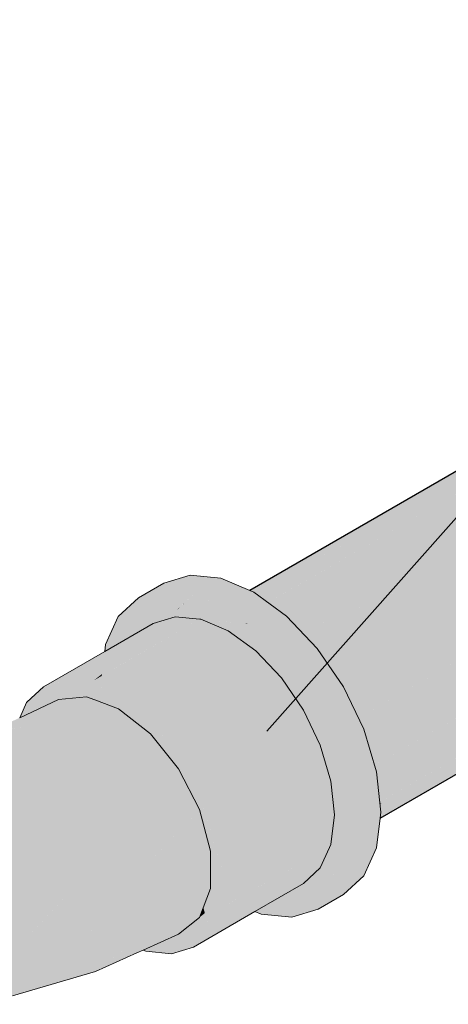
# Model space of a CAD drawing. Header units: millimetres. Extents: x 2 to 902, y -447 to 199.
# Tile 333 of 656: x 69.052 to 69.251, y 95.843 to 96.299. Entities that reach past the tile are written whole.
import ezdxf

# ---------------------------------------------------------------- set-up
doc = ezdxf.new("R2010")
doc.units = ezdxf.units.MM
doc.header["$MEASUREMENT"] = 0
for name, color, linetype, lineweight in [('AF-Condutos', 4, 'Continuous', 25), ('AF-Conexões', 9, 'Continuous', 18), ('AF-Textos conduto', 7, 'Continuous', 9)]:
    doc.layers.add(name, color=color, linetype=linetype, lineweight=lineweight)

msp = doc.modelspace()

# ---------------------------------------------------------------- hatches: boundary and pattern name
at = {"layer": 'AF-Condutos', "linetype": 'Continuous'}
for points in [[(69.25817, 96.08481), (69.16028, 96.03384), (69.16018, 96.03379), (69.16061, 96.03361), (69.16687, 96.02904), (69.16871, 96.03016), (69.16687, 96.02904), (69.16727, 96.02875), (69.16928, 96.02992), (69.25853, 96.08144), (69.16727, 96.02875), (69.16871, 96.02769), (69.25974, 96.07017), (69.17024, 96.02841), (69.16871, 96.02769), (69.17585, 96.02249), (69.18102, 96.01703), (69.18223, 96.01784), (69.18102, 96.01703), (69.18171, 96.01631), (69.18317, 96.01715), (69.26063, 96.06187), (69.18171, 96.01631), (69.18291, 96.01504), (69.262, 96.04903), (69.18445, 96.0157), (69.18291, 96.01504), (69.19005, 96.00749), (69.19595, 95.99887), (69.19727, 95.99987), (69.19595, 95.99887), (69.19683, 95.99758), (69.19852, 95.99855), (69.26339, 96.03601), (69.19683, 95.99758), (69.19776, 95.99622), (69.26467, 96.02405), (69.36782, 96.06694), (69.35577, 96.08934), (69.33932, 96.1073), (69.32132, 96.11769), (69.30486, 96.11874), (69.25747, 96.09138), (69.15876, 96.03439), (69.13573, 96.02106), (69.16018, 96.03379)], [(69.19887, 95.99669), (69.20225, 95.98965), (69.20913, 95.97532), (69.21122, 95.97653), (69.36782, 96.06694)], [(69.20978, 95.97395), (69.37338, 96.04395), (69.36782, 96.06694), (69.20913, 95.97532)], [(69.21898, 95.95481), (69.37338, 96.04395), (69.2104, 95.97422), (69.20978, 95.97395), (69.21015, 95.97319), (69.2116, 95.97016), (69.21658, 95.95342)], [(69.21695, 95.95217), (69.3715, 96.02436), (69.37338, 96.04395), (69.21658, 95.95342)], [(69.16871, 96.02769), (69.15161, 96.01971), (69.1696, 96.00932)], [(69.14531, 96.02011), (69.13609, 96.02102), (69.13699, 96.02064)], [(69.31689, 95.98739), (69.21914, 95.9288), (69.31854, 95.98618), (69.36249, 96.01156), (69.3715, 96.02436), (69.30731, 95.99438), (69.21728, 95.95233), (69.21695, 95.95217), (69.21703, 95.95191), (69.21749, 95.95037), (69.22095, 95.93872), (69.22123, 95.93778), (69.22095, 95.93872), (69.21749, 95.95037), (69.21887, 95.93738), (69.21899, 95.9363), (69.22128, 95.93763), (69.31272, 95.99042), (69.21899, 95.9363), (69.21907, 95.93553)], [(69.19776, 95.99622), (69.20225, 95.98965), (69.19887, 95.99669)], [(69.2197, 95.92959), (69.31689, 95.98739), (69.22002, 95.93604), (69.2191, 95.93525), (69.21949, 95.93161), (69.2192, 95.92929)], [(69.31689, 95.98739), (69.2197, 95.92958), (69.21975, 95.92916)], [(69.22002, 95.93604), (69.21907, 95.93553), (69.2191, 95.93528)], [(69.21975, 95.92916), (69.2197, 95.92958), (69.2192, 95.92929), (69.21914, 95.9288)]]:
    msp.add_hatch(color=151, dxfattribs=at).paths.add_polyline_path(points)
at = {"layer": 'AF-Conexões', "linetype": 'Continuous'}
for points in [[(69.09194, 96.00925), (69.13358, 96.03329), (69.14522, 96.02657), (69.16406, 96.01569), (69.14882, 96.02681), (69.14698, 96.02759), (69.15734, 96.03357), (69.14698, 96.02759), (69.14882, 96.02681), (69.16406, 96.01569), (69.19982, 95.96336), (69.20443, 95.9203), (69.20571, 95.90836), (69.20736, 95.922), (69.20571, 95.90836), (69.19982, 95.89536), (69.16406, 95.88432), (69.17827, 95.88292), (69.19047, 95.88668), (69.20225, 95.89348), (69.2116, 95.90216), (69.21749, 95.91517), (69.21914, 95.9288), (69.20938, 95.92316), (69.21914, 95.9288), (69.2077, 95.92481), (69.21914, 95.9288), (69.21949, 95.93161), (69.20571, 95.94356), (69.21949, 95.93161), (69.21749, 95.95037), (69.2116, 95.97016), (69.19047, 95.98285), (69.17827, 96.00069), (69.19047, 95.98285), (69.2116, 95.97016), (69.20225, 95.98965), (69.19005, 96.00749), (69.17585, 96.02249), (69.16061, 96.03361), (69.15876, 96.03439), (69.14537, 96.04009), (69.13116, 96.0415), (69.11938, 96.0347), (69.13116, 96.0415), (69.11896, 96.03773), (69.10718, 96.03093), (69.09783, 96.02225)], [(69.10934, 95.86774), (69.12573, 95.87511), (69.1354, 95.88284), (69.14054, 95.8962), (69.13974, 95.89411), (69.14054, 95.89462), (69.13974, 95.89411), (69.1372, 95.8875), (69.14049, 95.87642), (69.14054, 95.88741), (69.14054, 95.89314), (69.14054, 95.88741), (69.14049, 95.87642), (69.14054, 95.87653), (69.14542, 95.88727), (69.14609, 95.8928), (69.14054, 95.91107), (69.14054, 95.90283), (69.14397, 95.89435), (69.14054, 95.90283), (69.14054, 95.89983), (69.14216, 95.89567), (69.14125, 95.89802), (69.14054, 95.89983), (69.14054, 95.89839), (69.14054, 95.89684), (69.14074, 95.8967), (69.14054, 95.89684), (69.14054, 95.91356), (69.13103, 95.90378), (69.14054, 95.91356), (69.1354, 95.93286), (69.11733, 95.91377), (69.12393, 95.90896), (69.11733, 95.91377), (69.10881, 95.90478), (69.1354, 95.93286), (69.12574, 95.95174), (69.09279, 95.9197), (69.12574, 95.95174), (69.11272, 95.96795), (69.09521, 95.94495), (69.11272, 95.96795), (69.0979, 95.97952), (69.07728, 95.95509), (69.0979, 95.97952), (69.08691, 95.98363), (69.08309, 95.98506), (69.07061, 95.97923), (69.08309, 95.98506), (69.07006, 95.98388), (69.05213, 95.97539), (69.04653, 95.97274), (69.04421, 95.97212), (69.04102, 95.96916), (69.04996, 95.97059), (69.05049, 95.97177), (69.05172, 95.97449), (69.05154, 95.97409), (69.06527, 95.97779), (69.05154, 95.97409), (69.05049, 95.97177), (69.04996, 95.97059), (69.0532, 95.9711), (69.06629, 95.96599), (69.05597, 95.97002), (69.0532, 95.9711), (69.05057, 95.9694), (69.036, 95.95994), (69.05269, 95.95146), (69.036, 95.95994), (69.03318, 95.94768), (69.06517, 95.93962), (69.03318, 95.94768), (69.03477, 95.96002), (69.00808, 95.9616), (68.99444, 95.96676), (68.98353, 95.97089), (68.97388, 95.97877), (68.97623, 95.97613), (68.98519, 95.96831), (68.98815, 95.96781), (69.00626, 95.95575), (69.01458, 95.93983), (69.04196, 95.92895), (69.06875, 95.92233), (69.04196, 95.92895), (69.01458, 95.93983), (69.00939, 95.94976), (69.00626, 95.95575), (68.99997, 95.95746), (69.00626, 95.95575), (68.99144, 95.96562), (68.98815, 95.96781), (68.98708, 95.96799), (68.98836, 95.96695), (68.98936, 95.96613), (68.99323, 95.96296), (68.98936, 95.96613), (68.98836, 95.96695), (68.98708, 95.96799), (68.98519, 95.96831), (68.98123, 95.97176), (68.97623, 95.97613), (68.97775, 95.97441), (68.98031, 95.97211), (68.97775, 95.97441), (68.97953, 95.97241), (68.98099, 95.97077), (68.98282, 95.96871), (68.98439, 95.96844), (68.98282, 95.96871), (68.98328, 95.96818), (68.98394, 95.96744), (68.98609, 95.96692), (68.9829, 95.96769), (68.99053, 95.96002), (68.98394, 95.96744), (68.97769, 95.96895), (68.97863, 95.96723), (68.98221, 95.96062), (68.97863, 95.96723), (68.97769, 95.96895), (68.97453, 95.96971), (68.97361, 95.96994), (68.97749, 95.96097), (68.98343, 95.92933), (68.9885, 95.94903), (68.98631, 95.94055), (68.98619, 95.94006), (68.98343, 95.92933), (68.9889, 95.93355), (68.98923, 95.9338), (68.99454, 95.93789), (68.99702, 95.93979), (69.02066, 95.91384), (69.05313, 95.90727), (69.02066, 95.91384), (68.99702, 95.93979), (68.98343, 95.92933), (69.00547, 95.90307), (68.98343, 95.92933), (68.97749, 95.96097), (68.96395, 95.97502), (68.96715, 95.94653), (68.96395, 95.97502), (68.95821, 96.0073), (68.95277, 96.03209), (68.95243, 96.03161), (68.95448, 96.0093), (68.95191, 96.03007), (68.9513, 96.02961), (68.95191, 96.03007), (68.95448, 96.0093), (68.95299, 96.03089), (68.95297, 96.03115), (68.95277, 96.03209), (68.95182, 96.03076), (68.95124, 96.02996), (68.95065, 96.02912), (68.94877, 96.02772), (68.94868, 96.02638), (68.94686, 96.00059), (68.95335, 95.96177), (68.94686, 96.00059), (68.94218, 96.02195), (68.94203, 96.02264), (68.93959, 96.02081), (68.93917, 96.02062), (68.93914, 96.02047), (68.93343, 95.98802), (68.92693, 96.01484), (68.92685, 96.01516), (68.92519, 96.01443), (68.92443, 96.01424), (68.9244, 96.01407), (68.91562, 95.96887), (68.93535, 95.94967), (68.96276, 95.92342), (68.93535, 95.94967), (68.91562, 95.96887), (68.90729, 96.01033), (68.90459, 96.01013), (68.89407, 95.97998), (68.90573, 95.94353), (68.92331, 95.92401), (68.94472, 95.91717), (68.92331, 95.92401), (68.90573, 95.94353), (68.89407, 95.97998), (68.88635, 96.00935), (68.8837, 96.00955), (68.87312, 95.97623), (68.88735, 95.93954), (68.911, 95.90615), (68.93361, 95.89915), (68.95679, 95.8926), (68.9855, 95.89892), (68.95679, 95.8926), (68.93361, 95.89915), (68.911, 95.90615), (68.88735, 95.93954), (68.87312, 95.97623), (68.86566, 96.01202), (68.86236, 96.01282), (68.84999, 95.98837), (68.83878, 96.02264), (68.8353, 96.02526), (68.83208, 96.02768), (68.8309, 96.02857), (68.83193, 96.01587), (68.8363, 95.99764), (68.8569, 95.95558), (68.87219, 95.93843), (68.8569, 95.95558), (68.8363, 95.99764), (68.84364, 95.96416), (68.86778, 95.92638), (68.88941, 95.90992), (68.86778, 95.92638), (68.84364, 95.96416), (68.86074, 95.92705), (68.88248, 95.90127), (68.912, 95.88591), (68.94943, 95.86998), (68.98108, 95.87704), (69.00267, 95.8834), (69.02733, 95.88194), (69.05075, 95.88913), (69.02733, 95.88194), (69.00267, 95.8834), (68.98108, 95.87704), (68.94943, 95.86998), (68.912, 95.88591), (68.88248, 95.90127), (68.90075, 95.88064), (68.92556, 95.86722), (68.90075, 95.88064), (68.92229, 95.86483), (68.95163, 95.85326), (68.97364, 95.8543), (68.99889, 95.86097), (68.97364, 95.8543), (68.95163, 95.85326), (68.97205, 95.84609), (68.98812, 95.84523), (69.00064, 95.8503), (69.02394, 95.85736), (69.00064, 95.8503), (68.98812, 95.84523), (69.00734, 95.84262), (69.03018, 95.84471), (69.04085, 95.85213), (69.03018, 95.84471), (69.04885, 95.84657), (69.06828, 95.8547), (69.04885, 95.84657), (69.08722, 95.85779), (69.10241, 95.86981), (69.08958, 95.87743), (69.05415, 95.87218), (69.07594, 95.89542), (69.08747, 95.88022), (69.09016, 95.87825), (69.08747, 95.88022), (69.08958, 95.87743), (69.09063, 95.87791), (69.11818, 95.89059), (69.09063, 95.87791), (69.08958, 95.87743), (69.09719, 95.87291), (69.0979, 95.87261), (69.099, 95.87214), (69.10292, 95.87047), (69.099, 95.87214), (69.0979, 95.87261), (69.09719, 95.87291), (69.0988, 95.87195), (69.10241, 95.86981), (69.1032, 95.87035), (69.10241, 95.86981), (69.10349, 95.87023), (69.10241, 95.86981), (69.10209, 95.86955), (69.10532, 95.8672), (69.1077, 95.86844), (69.109, 95.86789), (69.1077, 95.86844), (69.10532, 95.8672), (69.10209, 95.86955), (69.08722, 95.85779), (69.10639, 95.86642)], [(69.09155, 96.00608), (69.10057, 96.01129), (69.11403, 96.01906), (69.12033, 96.02099), (69.12423, 96.0222), (69.12187, 96.02243), (69.12017, 96.0226), (69.12187, 96.02243), (69.12423, 96.0222), (69.13358, 96.02127), (69.13568, 96.02106), (69.13581, 96.02114), (69.13568, 96.02106), (69.13609, 96.02102), (69.13624, 96.02096), (69.14054, 96.02058), (69.14223, 96.02041), (69.14054, 96.02165), (69.14223, 96.02041), (69.14054, 96.02054), (69.13624, 96.02096), (69.14054, 96.01913), (69.14054, 96.02014), (69.14054, 96.01913), (69.14132, 96.0188), (69.14882, 96.01561), (69.1554, 96.01281), (69.15273, 96.01563), (69.1554, 96.01281), (69.1595, 96.01417), (69.15849, 96.01566), (69.15789, 96.01653), (69.15097, 96.01748), (69.14517, 96.01827), (69.15097, 96.01748), (69.15789, 96.01653), (69.15849, 96.01566), (69.1595, 96.01417), (69.16406, 96.01569), (69.15763, 96.01691), (69.15018, 96.01832), (69.14333, 96.01962), (69.15018, 96.01832), (69.15763, 96.01691), (69.15644, 96.01866), (69.15763, 96.01691), (69.16406, 96.01569), (69.15871, 96.01878), (69.15626, 96.01892), (69.14925, 96.0193), (69.15626, 96.01892), (69.15618, 96.01903), (69.14883, 96.01974), (69.14229, 96.02037), (69.14881, 96.01976), (69.14425, 96.02457), (69.14881, 96.01976), (69.15618, 96.01903), (69.15871, 96.01878), (69.15482, 96.02103), (69.14522, 96.02657), (69.1434, 96.02547), (69.14337, 96.0255), (69.14054, 96.02373), (69.13899, 96.02278), (69.14054, 96.02375), (69.14337, 96.0255), (69.14054, 96.02387), (69.13884, 96.02289), (69.13498, 96.02571), (69.13487, 96.02578), (69.13566, 96.02121), (69.13487, 96.02578), (69.13498, 96.02571), (69.13884, 96.02289), (69.14054, 96.02387), (69.14337, 96.0255), (69.14054, 96.02848), (69.14337, 96.0255), (69.1434, 96.02547), (69.14522, 96.02657), (69.14054, 96.02927), (69.13889, 96.03022), (69.13358, 96.03329), (69.13358, 96.02672), (69.13358, 96.02209), (69.12951, 96.02382), (69.13358, 96.02209), (69.13358, 96.02508), (69.13358, 96.02672), (69.13089, 96.02869), (69.12563, 96.02547), (69.13089, 96.02869), (69.13358, 96.02672), (69.13358, 96.03035), (69.13081, 96.02875), (69.13358, 96.03035), (69.13358, 96.03329), (69.12964, 96.0296), (69.12535, 96.02559), (69.12518, 96.02549), (69.11893, 96.02272), (69.12518, 96.02549), (69.13358, 96.03329), (69.11581, 96.02303), (69.10311, 96.0157), (69.09194, 96.00925)], [(69.12518, 96.02549), (69.12535, 96.02559), (69.1253, 96.02561)], [(69.12962, 96.02961), (69.1253, 96.02561), (69.12535, 96.02559)], [(69.16111, 95.88558), (69.16406, 95.88432), (69.17035, 95.88626), (69.18454, 95.89064), (69.19982, 95.89536), (69.18612, 95.89414), (69.19367, 95.89481), (69.19982, 95.89536), (69.19388, 95.89653), (69.19982, 95.89536), (69.19663, 95.90609), (69.19557, 95.90967), (69.19547, 95.90958), (69.19547, 95.90954), (69.19493, 95.9051), (69.19484, 95.9044), (69.19493, 95.9051), (69.18776, 95.89774), (69.17806, 95.89342), (69.18776, 95.89774), (69.19493, 95.9051), (69.19547, 95.90954), (69.19547, 95.90958), (69.18973, 95.9021), (69.19547, 95.90958), (69.19557, 95.90967), (69.19548, 95.90963), (69.19551, 95.90988), (69.19582, 95.91239), (69.19551, 95.90988), (69.19982, 95.89536), (69.20028, 95.90917), (69.20013, 95.91064), (69.20028, 95.90917), (69.19982, 95.89536), (69.20139, 95.89882), (69.20571, 95.90836), (69.20005, 95.91131), (69.20571, 95.90836), (69.20467, 95.91807), (69.20443, 95.9203), (69.20407, 95.9201), (69.20443, 95.9203), (69.20375, 95.92117), (69.20378, 95.92106), (69.20375, 95.92117), (69.20443, 95.9203), (69.20234, 95.93987), (69.20085, 95.95372), (69.20176, 95.94108), (69.20085, 95.95372), (69.19982, 95.96336), (69.1935, 95.97261), (69.18454, 95.98573), (69.17035, 96.0065), (69.16406, 96.01569), (69.16838, 96.00118), (69.16406, 96.01569), (69.16322, 96.00873), (69.16276, 96.00504), (69.16927, 95.99818), (69.17196, 95.99533), (69.17143, 95.99671), (69.17318, 95.99414), (69.17143, 95.99671), (69.17196, 95.99533), (69.17326, 95.99397), (69.17342, 95.9938), (69.17355, 95.99361), (69.17957, 95.98729), (69.17955, 95.98733), (69.17957, 95.98729), (69.18316, 95.98352), (69.17383, 95.99923), (69.18724, 95.97665), (69.19435, 95.96467), (69.19925, 95.94629), (69.19981, 95.94514), (69.203, 95.92369), (69.19981, 95.94514), (69.19925, 95.94629), (69.19888, 95.93753), (69.19925, 95.94629), (69.19435, 95.96467), (69.19615, 95.95276), (69.19464, 95.96273), (69.19435, 95.96467), (69.19454, 95.96287), (69.19608, 95.95289), (69.198, 95.94049), (69.19634, 95.94607), (69.19729, 95.93718), (69.19849, 95.93434), (69.19729, 95.93718), (69.19801, 95.93041), (69.19825, 95.92816), (69.19801, 95.93041), (69.19781, 95.92873), (69.19834, 95.92736), (69.20169, 95.91872), (69.19944, 95.91708), (69.19948, 95.91669), (69.19944, 95.91708), (69.19595, 95.91346), (69.19944, 95.91708), (69.20169, 95.91872), (69.19965, 95.92398), (69.1994, 95.9174), (69.19609, 95.91464), (69.1994, 95.9174), (69.19965, 95.92398), (69.1989, 95.92214), (69.1962, 95.91555), (69.1989, 95.92214), (69.19965, 95.92398), (69.19888, 95.92228), (69.19965, 95.92398), (69.19834, 95.92736), (69.19885, 95.92258), (69.19834, 95.92736), (69.19781, 95.92873), (69.19657, 95.91859), (69.19634, 95.91667), (69.19801, 95.93041), (69.19634, 95.94607), (69.14542, 95.91667), (69.19634, 95.94607), (69.198, 95.94049), (69.19608, 95.95289), (69.19454, 95.96287), (69.19547, 95.95417), (69.19454, 95.96287), (69.19435, 95.96467), (69.18724, 95.97665), (69.18316, 95.98352), (69.17957, 95.98729), (69.18092, 95.98448), (69.18099, 95.98433), (69.18258, 95.98102), (69.18831, 95.97307), (69.18887, 95.97118), (69.18831, 95.97307), (69.18258, 95.98102), (69.18099, 95.98433), (69.18092, 95.98448), (69.17957, 95.98729), (69.17355, 95.99361), (69.17413, 95.99275), (69.1836, 95.97889), (69.19038, 95.96476), (69.18873, 95.97139), (69.19038, 95.96476), (69.19128, 95.9629), (69.19142, 95.96262), (69.14049, 95.93322), (69.19142, 95.96262), (69.1836, 95.97889), (69.17342, 95.9938), (69.1225, 95.9644), (69.17342, 95.9938), (69.16154, 96.00633), (69.14882, 96.01561), (69.13609, 96.02102), (69.13568, 96.02106), (69.09017, 95.99477), (69.09013, 95.99449), (69.09017, 95.99477), (69.0865, 95.99267), (69.08517, 95.99162), (69.08955, 95.98976), (69.0979, 95.98621), (69.08517, 95.99162), (69.09027, 95.99562), (69.09017, 95.99479), (69.13568, 96.02106), (69.12423, 96.0222), (69.09119, 96.00312), (69.12423, 96.0222), (69.11403, 96.01906), (69.09155, 96.00608), (69.09139, 96.00471), (69.09155, 96.00608), (69.06311, 95.98966), (69.07331, 95.9928), (69.11062, 95.97693), (69.13268, 95.94949), (69.14709, 95.90101), (69.14609, 95.8928), (69.14599, 95.89201), (69.14882, 95.89081), (69.14599, 95.89201), (69.14542, 95.88727), (69.15002, 95.88993), (69.15038, 95.89014), (69.14542, 95.88727), (69.15049, 95.8901), (69.1957, 95.91526), (69.19508, 95.91391), (69.19462, 95.91288), (69.19256, 95.90833), (69.19142, 95.90582), (69.1836, 95.89856), (69.17407, 95.89306)], [(69.10057, 96.01129), (69.08993, 95.99281), (69.12033, 96.02099)], [(69.15871, 96.01878), (69.15618, 96.01903), (69.15626, 96.01892)], [(69.16249, 96.0098), (69.14882, 96.01561), (69.16155, 96.00632)], [(69.1554, 96.01281), (69.16249, 96.0098), (69.16406, 96.01569)], [(69.16249, 96.0098), (69.16155, 96.00632), (69.16276, 96.00504), (69.16322, 96.00873), (69.16406, 96.01569)], [(69.0865, 95.99267), (69.09017, 95.99479), (69.09027, 95.99562)], [(69.05213, 95.97539), (69.05358, 95.97608), (69.07006, 95.98388), (69.05831, 95.98282), (69.07006, 95.98388), (69.08098, 95.98487), (69.08309, 95.98506), (69.09023, 95.98239), (69.11062, 95.97693), (69.09002, 95.98569), (69.08016, 95.98615), (69.09002, 95.98569), (69.08152, 95.98931), (69.0772, 95.98726), (69.07534, 95.98638), (69.0772, 95.98726), (69.08152, 95.98931), (69.0712, 95.9895), (69.08152, 95.98931), (69.07331, 95.9928), (69.06732, 95.99095), (69.06311, 95.98966), (69.05547, 95.98257), (69.0553, 95.98241)], [(69.09023, 95.98239), (69.0979, 95.97952), (69.09858, 95.97899), (69.09896, 95.9787), (69.09995, 95.97876), (69.09896, 95.97869), (69.1014, 95.97679), (69.10155, 95.97667), (69.10507, 95.97684), (69.10155, 95.97667), (69.10175, 95.97652), (69.10219, 95.97617), (69.10596, 95.97651), (69.10585, 95.9765), (69.10594, 95.9764), (69.1062, 95.97607), (69.10594, 95.9764), (69.10585, 95.9765), (69.10219, 95.97617), (69.10535, 95.97371), (69.109, 95.97086), (69.11272, 95.96795), (69.11362, 95.96683), (69.11346, 95.96737), (69.11062, 95.97693), (69.10934, 95.97215), (69.1101, 95.97496), (69.11062, 95.97693), (69.09632, 95.98076)], [(69.13835, 95.92181), (69.13654, 95.93064), (69.13444, 95.94092), (69.13268, 95.94949), (69.13013, 95.95267), (69.13267, 95.94311), (69.13013, 95.95267), (69.11676, 95.96929), (69.11062, 95.97693), (69.12107, 95.96088), (69.11062, 95.97693), (69.11362, 95.96683), (69.1154, 95.96461), (69.11579, 95.96413), (69.11728, 95.96227), (69.12574, 95.95174), (69.13245, 95.94339), (69.12574, 95.95174), (69.13478, 95.93407), (69.13524, 95.93318), (69.1354, 95.93286)], [(69.036, 95.95994), (69.0532, 95.9711), (69.02188, 95.9661), (69.00799, 95.9645), (68.98708, 95.96799), (68.98936, 95.96613), (69.00808, 95.9616)], [(69.14054, 95.91107), (69.14597, 95.89319), (69.14609, 95.8928), (69.14709, 95.90101), (69.14054, 95.92303), (69.14054, 95.91624), (69.14054, 95.92303), (69.13268, 95.94949), (69.13835, 95.92181), (69.14054, 95.91356)], [(69.19142, 95.90582), (69.1957, 95.91526), (69.14542, 95.88727), (69.15139, 95.88968)], [(69.19557, 95.90967), (69.19551, 95.90988), (69.19548, 95.90963)], [(69.15959, 95.88623), (69.14049, 95.87642), (69.11062, 95.8672), (69.1225, 95.86601), (69.13268, 95.86916), (69.16111, 95.88558), (69.1836, 95.89856), (69.19142, 95.90582), (69.15143, 95.8897), (69.15838, 95.88674), (69.15143, 95.8897), (69.14542, 95.88727), (69.14049, 95.87642)], [(69.08734, 95.8771), (69.08958, 95.87743), (69.08747, 95.88022), (69.07594, 95.89542), (69.07216, 95.89138), (69.06691, 95.88578), (69.05415, 95.87218)], [(69.11062, 95.8672), (69.11909, 95.86981), (69.13191, 95.87377), (69.14049, 95.87642), (69.13203, 95.87407), (69.14049, 95.87642), (69.13909, 95.88113), (69.13408, 95.87939), (69.13383, 95.87876), (69.13321, 95.87714), (69.12037, 95.87083), (69.13321, 95.87714), (69.13383, 95.87876), (69.13408, 95.87939), (69.13909, 95.88113), (69.13797, 95.88489), (69.1354, 95.88284), (69.13477, 95.88119), (69.1354, 95.88284), (69.13336, 95.88121), (69.12881, 95.87757), (69.12573, 95.87511), (69.13077, 95.87738), (69.12573, 95.87511), (69.10953, 95.86783), (69.10934, 95.86774)], [(69.13797, 95.88489), (69.1372, 95.8875), (69.13615, 95.88479), (69.1354, 95.88284)]]:
    msp.add_hatch(color=161, dxfattribs=at).paths.add_polyline_path(points)

# ---------------------------------------------------------------- linework, layer by layer
at = {"layer": 'AF-Condutos'}
for p, q in [((69.25747, 96.09138), (69.15876, 96.03439)), ((69.21914, 95.9288), (69.31854, 95.98618))]:
    msp.add_line(p, q, dxfattribs=at)
at = {"layer": 'AF-Conexões'}
for p, q in [((69.13116, 96.0415), (69.11896, 96.03773)), ((69.14537, 96.04009), (69.13116, 96.0415)), ((69.15876, 96.03439), (69.14537, 96.04009)), ((69.11896, 96.03773), (69.10718, 96.03093)), ((69.10718, 96.03093), (69.09783, 96.02225)), ((69.16061, 96.03361), (69.15876, 96.03439)), ((69.17585, 96.02249), (69.16061, 96.03361)), ((69.09783, 96.02225), (69.09194, 96.00925)), ((69.12423, 96.0222), (69.11403, 96.01906)), ((69.13568, 96.02106), (69.12423, 96.0222)), ((69.13609, 96.02102), (69.13568, 96.02106)), ((69.14882, 96.01561), (69.13609, 96.02102)), ((69.19005, 96.00749), (69.17585, 96.02249)), ((69.11403, 96.01906), (69.09155, 96.00608)), ((69.16154, 96.00633), (69.14882, 96.01561)), ((69.09194, 96.00925), (69.09155, 96.00608)), ((69.20225, 95.98965), (69.19005, 96.00749)), ((69.09155, 96.00608), (69.06311, 95.98966)), ((69.17342, 95.9938), (69.16154, 96.00633)), ((69.1836, 95.97889), (69.17342, 95.9938)), ((69.06311, 95.98966), (69.05547, 95.98257)), ((69.2116, 95.97016), (69.20225, 95.98965)), ((69.08309, 95.98506), (69.07006, 95.98388)), ((69.08691, 95.98363), (69.08309, 95.98506)), ((69.07006, 95.98388), (69.05213, 95.97539)), ((69.0553, 95.98241), (69.05213, 95.97539)), ((69.05547, 95.98257), (69.0553, 95.98241)), ((69.0979, 95.97952), (69.08691, 95.98363)), ((69.11272, 95.96795), (69.0979, 95.97952)), ((69.19142, 95.96262), (69.1836, 95.97889)), ((69.12574, 95.95174), (69.11272, 95.96795)), ((69.21749, 95.95037), (69.2116, 95.97016)), ((69.19634, 95.94607), (69.19142, 95.96262)), ((69.1354, 95.93286), (69.12574, 95.95174)), ((69.21949, 95.93161), (69.21749, 95.95037)), ((69.19801, 95.93041), (69.19634, 95.94607)), ((69.14054, 95.91356), (69.1354, 95.93286)), ((69.19634, 95.91667), (69.19801, 95.93041)), ((69.21914, 95.9288), (69.21949, 95.93161)), ((69.21749, 95.91517), (69.21914, 95.9288)), ((69.1957, 95.91526), (69.19634, 95.91667)), ((69.14054, 95.89684), (69.14054, 95.91356)), ((69.19142, 95.90582), (69.1957, 95.91526)), ((69.2116, 95.90216), (69.21749, 95.91517)), ((69.1836, 95.89856), (69.19142, 95.90582)), ((69.16111, 95.88558), (69.1836, 95.89856)), ((69.20225, 95.89348), (69.2116, 95.90216)), ((69.1354, 95.88284), (69.14054, 95.8962)), ((69.14054, 95.8962), (69.14054, 95.89684)), ((69.19047, 95.88668), (69.20225, 95.89348)), ((69.13268, 95.86916), (69.16111, 95.88558)), ((69.16111, 95.88558), (69.16406, 95.88432)), ((69.16406, 95.88432), (69.17827, 95.88292)), ((69.17827, 95.88292), (69.19047, 95.88668)), ((69.12573, 95.87511), (69.1354, 95.88284)), ((69.10934, 95.86774), (69.12573, 95.87511)), ((69.08722, 95.85779), (69.10639, 95.86642)), ((69.10639, 95.86642), (69.10934, 95.86774)), ((69.10934, 95.86774), (69.11062, 95.8672)), ((69.11062, 95.8672), (69.1225, 95.86601)), ((69.1225, 95.86601), (69.13268, 95.86916)), ((69.04885, 95.84657), (69.08722, 95.85779))]:
    msp.add_line(p, q, dxfattribs=at)
at = {"layer": 'AF-Textos conduto'}
msp.add_lwpolyline([(69.16666, 95.9691), (69.52165, 96.3691), (68.62025, 96.3691)], dxfattribs=at)

doc.saveas('drawing.dxf')
